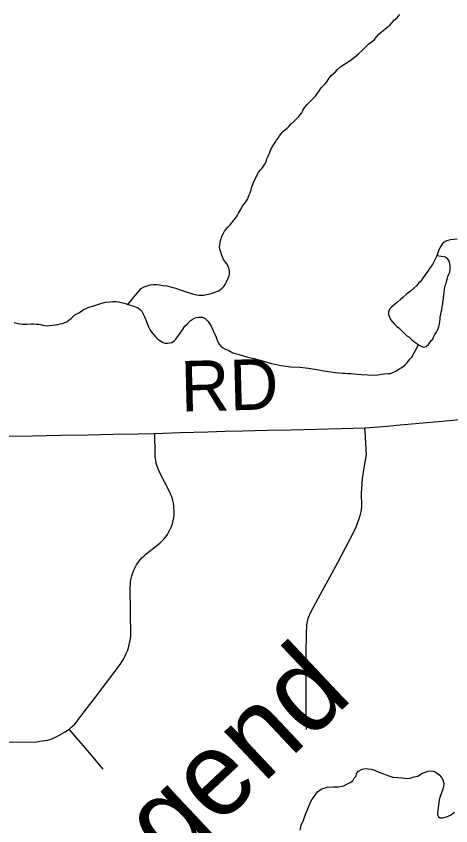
# Model space of a CAD drawing. Extents: x 103424 to 290657, y 38711 to 110967.
# Drawn here: x 214247.9814 to 214248.2251, y 40213.2945 to 40213.7488 of the extents above; entities that cross this region are included whole.
import ezdxf

# ---------------------------------------------------------------- set-up
doc = ezdxf.new("R2010")
doc.units = 0
for name, color, linetype in [('GM_X_County_Road', 7, 'Continuous'), ('GM_X_County_Road_Text', 7, 'Continuous'), ('GM_X_Minor_Lake', 7, 'Continuous'), ('GM_X_Minor_River', 7, 'Continuous'), ('GM_X_Minor_River_Text', 7, 'Continuous'), ('GM_X_Township_Road', 7, 'Continuous')]:
    doc.layers.add(name, color=color, linetype=linetype)

msp = doc.modelspace()

# ---------------------------------------------------------------- linework, layer by layer
at = {"layer": 'GM_X_County_Road'}
msp.add_lwpolyline([(214247.97504, 40213.51306), (214247.99057, 40213.51336), (214247.99835, 40213.51351), (214248.00613, 40213.51366), (214248.02166, 40213.51395), (214248.03566, 40213.51421), (214248.04966, 40213.51448), (214248.05907, 40213.5147), (214248.07338, 40213.51518), (214248.08891, 40213.51559), (214248.09866, 40213.51585), (214248.10841, 40213.51611), (214248.12241, 40213.51645), (214248.13542, 40213.51675), (214248.14953, 40213.51707), (214248.16363, 40213.51739), (214248.17686, 40213.5179), (214248.18957, 40213.51882), (214248.19463, 40213.51922), (214248.20744, 40213.52036), (214248.22024, 40213.5215), (214248.23185, 40213.52262)], dxfattribs=at)
at = {"layer": 'GM_X_Minor_Lake'}
for points in [[(214248.21723, 40213.61433), (214248.21481, 40213.60955), (214248.21313, 40213.60725), (214248.2122, 40213.60572), (214248.21107, 40213.60419), (214248.21014, 40213.60285), (214248.2092, 40213.6017), (214248.20864, 40213.60074), (214248.20789, 40213.59978), (214248.20695, 40213.59901), (214248.20602, 40213.59767), (214248.20432, 40213.59613), (214248.20263, 40213.5946), (214248.20112, 40213.59344), (214248.20018, 40213.59267), (214248.19849, 40213.59113), (214248.19699, 40213.58979), (214248.19529, 40213.58825), (214248.19435, 40213.58767), (214248.19341, 40213.5869), (214248.1919, 40213.58555), (214248.19078, 40213.5844), (214248.19023, 40213.58268), (214248.19024, 40213.58135), (214248.19063, 40213.58041), (214248.19141, 40213.5787), (214248.19219, 40213.57757), (214248.19334, 40213.57625), (214248.19469, 40213.57493), (214248.19603, 40213.574), (214248.19699, 40213.57305), (214248.19795, 40213.57211), (214248.19911, 40213.57079), (214248.20045, 40213.56948), (214248.2016, 40213.56892), (214248.20314, 40213.56741), (214248.2041, 40213.56666), (214248.20506, 40213.56591), (214248.20602, 40213.56516), (214248.20697, 40213.56441), (214248.20812, 40213.56385)], [(214248.21723, 40213.61433), (214248.21481, 40213.60955), (214248.21313, 40213.60725), (214248.2122, 40213.60572), (214248.21107, 40213.60419), (214248.21014, 40213.60285), (214248.2092, 40213.6017), (214248.20864, 40213.60074), (214248.20789, 40213.59978), (214248.20695, 40213.59901), (214248.20602, 40213.59767), (214248.20432, 40213.59613), (214248.20263, 40213.5946), (214248.20112, 40213.59344), (214248.20018, 40213.59267), (214248.19849, 40213.59113), (214248.19699, 40213.58979), (214248.19529, 40213.58825), (214248.19435, 40213.58767), (214248.19341, 40213.5869), (214248.1919, 40213.58555), (214248.19078, 40213.5844), (214248.19023, 40213.58268), (214248.19024, 40213.58135), (214248.19063, 40213.58041), (214248.19141, 40213.5787), (214248.19219, 40213.57757), (214248.19334, 40213.57625), (214248.19469, 40213.57493), (214248.19603, 40213.574), (214248.19699, 40213.57305), (214248.19795, 40213.57211), (214248.19911, 40213.57079), (214248.20045, 40213.56948), (214248.2016, 40213.56892), (214248.20314, 40213.56741), (214248.2041, 40213.56666), (214248.20506, 40213.56591), (214248.20602, 40213.56516), (214248.20697, 40213.56441), (214248.20812, 40213.56385), (214248.20984, 40213.5631), (214248.21136, 40213.5635), (214248.21267, 40213.56466), (214248.21417, 40213.56676), (214248.21511, 40213.56753), (214248.21548, 40213.56867), (214248.21622, 40213.5702), (214248.21716, 40213.57154), (214248.2179, 40213.57307), (214248.21845, 40213.57441), (214248.21882, 40213.57593), (214248.21899, 40213.57746), (214248.21916, 40213.57879), (214248.21915, 40213.57993), (214248.21951, 40213.58164), (214248.21969, 40213.58279), (214248.22005, 40213.58412), (214248.22022, 40213.58564), (214248.22059, 40213.58717), (214248.22076, 40213.58869), (214248.22112, 40213.59003), (214248.22111, 40213.59098), (214248.22129, 40213.59231), (214248.22146, 40213.59383), (214248.22163, 40213.59555), (214248.22199, 40213.59764), (214248.22254, 40213.59879), (214248.22272, 40213.59993), (214248.22308, 40213.60126), (214248.22345, 40213.60279), (214248.224, 40213.60412), (214248.22456, 40213.60527), (214248.22473, 40213.60679), (214248.22472, 40213.60775), (214248.22471, 40213.6087), (214248.22469, 40213.61003), (214248.2243, 40213.61135), (214248.22352, 40213.61249), (214248.22218, 40213.61361), (214248.21723, 40213.61433)], [(214248.20812, 40213.56385), (214248.20984, 40213.5631), (214248.21136, 40213.5635), (214248.21267, 40213.56466), (214248.21417, 40213.56676), (214248.21511, 40213.56753), (214248.21548, 40213.56867), (214248.21622, 40213.5702), (214248.21716, 40213.57154), (214248.2179, 40213.57307), (214248.21845, 40213.57441), (214248.21882, 40213.57593), (214248.21899, 40213.57746), (214248.21916, 40213.57879), (214248.21915, 40213.57993), (214248.21951, 40213.58164), (214248.21969, 40213.58279), (214248.22005, 40213.58412), (214248.22022, 40213.58564), (214248.22059, 40213.58717), (214248.22076, 40213.58869), (214248.22112, 40213.59003), (214248.22111, 40213.59098), (214248.22129, 40213.59231), (214248.22146, 40213.59383), (214248.22163, 40213.59555), (214248.22199, 40213.59764), (214248.22254, 40213.59879), (214248.22272, 40213.59993), (214248.22308, 40213.60126), (214248.22345, 40213.60279), (214248.224, 40213.60412), (214248.22456, 40213.60527), (214248.22473, 40213.60679), (214248.22472, 40213.60775), (214248.22471, 40213.6087), (214248.22469, 40213.61003), (214248.2243, 40213.61135), (214248.22352, 40213.61249), (214248.22218, 40213.61361), (214248.21723, 40213.61433)]]:
    msp.add_lwpolyline(points, dxfattribs=at)
at = {"layer": 'GM_X_Minor_River'}
for points in [[(214248.15152, 40213.70722), (214248.15245, 40213.70856), (214248.15377, 40213.7099), (214248.15471, 40213.71086), (214248.15565, 40213.71201), (214248.15658, 40213.71354), (214248.15789, 40213.71546), (214248.15939, 40213.71661), (214248.16052, 40213.71757), (214248.16165, 40213.71891), (214248.16353, 40213.72064), (214248.16617, 40213.72238), (214248.16862, 40213.72393), (214248.17088, 40213.72566), (214248.17333, 40213.72778), (214248.1754, 40213.72951), (214248.17728, 40213.73143), (214248.17897, 40213.73316), (214248.18123, 40213.73489), (214248.18236, 40213.73585), (214248.18367, 40213.73739), (214248.1848, 40213.73873), (214248.1863, 40213.74007), (214248.18819, 40213.74161), (214248.18988, 40213.74296), (214248.1912, 40213.74392), (214248.19214, 40213.74507), (214248.19345, 40213.74661), (214248.19514, 40213.74796), (214248.19664, 40213.74987)], [(214248.04401, 40213.58694), (214248.05019, 40213.5946), (214248.0515, 40213.59595), (214248.0532, 40213.59691), (214248.05491, 40213.5975), (214248.05661, 40213.59809), (214248.05832, 40213.5983), (214248.06003, 40213.59831), (214248.06174, 40213.59814), (214248.06384, 40213.59778), (214248.06593, 40213.59742), (214248.0686, 40213.59669), (214248.07089, 40213.59614), (214248.0728, 40213.5954), (214248.07509, 40213.59466), (214248.07719, 40213.59392), (214248.0791, 40213.59337), (214248.08081, 40213.59282), (214248.08253, 40213.59245), (214248.08405, 40213.59228), (214248.08538, 40213.59229), (214248.08652, 40213.5923), (214248.09069, 40213.59329), (214248.0924, 40213.59369), (214248.09372, 40213.59427), (214248.09505, 40213.59467), (214248.09599, 40213.59544), (214248.09693, 40213.59621), (214248.09787, 40213.59717), (214248.09862, 40213.59832), (214248.09936, 40213.59984), (214248.1001, 40213.60137), (214248.10084, 40213.60309), (214248.10102, 40213.60423), (214248.101, 40213.60594), (214248.1004, 40213.60822), (214248.09943, 40213.60992), (214248.09885, 40213.61087), (214248.09769, 40213.61238), (214248.09672, 40213.61446), (214248.09613, 40213.61635), (214248.09553, 40213.61806), (214248.09533, 40213.61939), (214248.09551, 40213.62053), (214248.09568, 40213.62167), (214248.09605, 40213.62301), (214248.09642, 40213.62396), (214248.09678, 40213.6253), (214248.09753, 40213.62663), (214248.09827, 40213.62816), (214248.0992, 40213.62931), (214248.10014, 40213.63046), (214248.10146, 40213.63181), (214248.10239, 40213.63296), (214248.10352, 40213.6343), (214248.10446, 40213.63545), (214248.10539, 40213.63679), (214248.10613, 40213.63832), (214248.10725, 40213.64023), (214248.10837, 40213.64214), (214248.10968, 40213.64387), (214248.11061, 40213.64521), (214248.11136, 40213.64636), (214248.11191, 40213.64826), (214248.11265, 40213.64979), (214248.1132, 40213.65132), (214248.11356, 40213.65303), (214248.11412, 40213.65437), (214248.11448, 40213.6557), (214248.11727, 40213.66105), (214248.1184, 40213.66259), (214248.11933, 40213.66355), (214248.12008, 40213.66469), (214248.12083, 40213.66584), (214248.12157, 40213.66718), (214248.12194, 40213.66871), (214248.12268, 40213.67023), (214248.12342, 40213.67195), (214248.12415, 40213.67405), (214248.12546, 40213.67635), (214248.12658, 40213.67788), (214248.12733, 40213.67922), (214248.12826, 40213.68037), (214248.12901, 40213.68171), (214248.12976, 40213.68266), (214248.13069, 40213.68381), (214248.13163, 40213.68477), (214248.13333, 40213.68593), (214248.13427, 40213.68689), (214248.13558, 40213.68842), (214248.13727, 40213.68996), (214248.13859, 40213.69131), (214248.13972, 40213.69227), (214248.14066, 40213.69342), (214248.1414, 40213.69438), (214248.14215, 40213.69591), (214248.14327, 40213.69782), (214248.14458, 40213.69935), (214248.14928, 40213.70396), (214248.1504, 40213.70568), (214248.15152, 40213.70722)], [(214248.22871, 40213.62376), (214248.22495, 40213.62331), (214248.22344, 40213.62292), (214248.22193, 40213.62234), (214248.22042, 40213.6212), (214248.21929, 40213.61948), (214248.21836, 40213.61777), (214248.21723, 40213.61428)], [(214247.98026, 40213.57698), (214247.98254, 40213.57644), (214247.98502, 40213.57608), (214247.9873, 40213.57591), (214247.98958, 40213.57613), (214247.99129, 40213.57614), (214247.99281, 40213.57597), (214247.99414, 40213.57598), (214247.9951, 40213.5758), (214247.99624, 40213.57543), (214247.99738, 40213.57525), (214247.99872, 40213.57508), (214248.00004, 40213.57528), (214248.00156, 40213.57549), (214248.00327, 40213.57569), (214248.00479, 40213.5759), (214248.00593, 40213.5761), (214248.00725, 40213.5763), (214248.00858, 40213.57689), (214248.00971, 40213.57728), (214248.01084, 40213.57824), (214248.01235, 40213.5794), (214248.01423, 40213.58132), (214248.0165, 40213.58229), (214248.01801, 40213.58325), (214248.01914, 40213.58422), (214248.02046, 40213.5848), (214248.02141, 40213.58519), (214248.02273, 40213.58577), (214248.02425, 40213.58617), (214248.02595, 40213.58657), (214248.02766, 40213.58715), (214248.02936, 40213.58774), (214248.03144, 40213.58833), (214248.03372, 40213.58854), (214248.03562, 40213.58875), (214248.03733, 40213.58877), (214248.03866, 40213.58859), (214248.04019, 40213.58823), (214248.04209, 40213.58787), (214248.04401, 40213.58694), (214248.04687, 40213.5862), (214248.04858, 40213.58546), (214248.04992, 40213.5849), (214248.05088, 40213.58415), (214248.05184, 40213.58321), (214248.05262, 40213.5817), (214248.0534, 40213.58018), (214248.05399, 40213.57848), (214248.05477, 40213.57639), (214248.05555, 40213.5745), (214248.05633, 40213.57299), (214248.05749, 40213.57129), (214248.05865, 40213.56997), (214248.05961, 40213.56865), (214248.06077, 40213.56752), (214248.06192, 40213.56677), (214248.06288, 40213.56621), (214248.06383, 40213.56565), (214248.06498, 40213.56528), (214248.0665, 40213.56529), (214248.06763, 40213.56549), (214248.06858, 40213.56569), (214248.0699, 40213.56666), (214248.07084, 40213.56762), (214248.07159, 40213.56877), (214248.07234, 40213.56972), (214248.07327, 40213.57087), (214248.07458, 40213.57279), (214248.07589, 40213.57489), (214248.07739, 40213.57624), (214248.0789, 40213.57778), (214248.08003, 40213.57855), (214248.08135, 40213.57932), (214248.0823, 40213.57971), (214248.08381, 40213.57992), (214248.08476, 40213.57992), (214248.0859, 40213.57994), (214248.08743, 40213.57919), (214248.08897, 40213.5775), (214248.08975, 40213.57636), (214248.09072, 40213.57485), (214248.0915, 40213.57315), (214248.09247, 40213.57087), (214248.09325, 40213.56917), (214248.09384, 40213.56766), (214248.09423, 40213.56652), (214248.0952, 40213.56482), (214248.09617, 40213.56369), (214248.09713, 40213.56294)], [(214248.09713, 40213.56294), (214248.09847, 40213.56219), (214248.10057, 40213.56126), (214248.10286, 40213.55995), (214248.10706, 40213.55885), (214248.11068, 40213.55775), (214248.11469, 40213.55665), (214248.11945, 40213.55536), (214248.1246, 40213.55389), (214248.12994, 40213.5528), (214248.13527, 40213.5521), (214248.1404, 40213.55177), (214248.14535, 40213.55125), (214248.14992, 40213.55053), (214248.15392, 40213.54981), (214248.15792, 40213.54928), (214248.16021, 40213.54892), (214248.1623, 40213.54875), (214248.1642, 40213.54858), (214248.16572, 40213.54841), (214248.16744, 40213.54823), (214248.16915, 40213.54825), (214248.17086, 40213.54808), (214248.17276, 40213.54791), (214248.17486, 40213.54774), (214248.18208, 40213.54743), (214248.18417, 40213.54764), (214248.18626, 40213.54785), (214248.18797, 40213.54806), (214248.19006, 40213.54827), (214248.1912, 40213.54828), (214248.19271, 40213.54887), (214248.19422, 40213.54964), (214248.19554, 40213.5506), (214248.19724, 40213.55157), (214248.19837, 40213.55215), (214248.19931, 40213.55292), (214248.20025, 40213.55388), (214248.20119, 40213.55503), (214248.20213, 40213.55637), (214248.20325, 40213.55753), (214248.20697, 40213.56441)], [(214248.14058, 40213.29204), (214248.1413, 40213.2949), (214248.1426, 40213.29758), (214248.14352, 40213.30044), (214248.14463, 40213.30311), (214248.14574, 40213.30578), (214248.14685, 40213.30846), (214248.14816, 40213.31037), (214248.14909, 40213.31171), (214248.1504, 40213.31343), (214248.15247, 40213.31498), (214248.15588, 40213.31615), (214248.1593, 40213.31637), (214248.16196, 40213.3164), (214248.16519, 40213.31681), (214248.16689, 40213.31778), (214248.16878, 40213.31875), (214248.1701, 40213.31971), (214248.17103, 40213.32124), (214248.17197, 40213.32239), (214248.17233, 40213.32373), (214248.17346, 40213.32507), (214248.17534, 40213.32623), (214248.17629, 40213.32643), (214248.17743, 40213.32663), (214248.17876, 40213.32645), (214248.18047, 40213.32628), (214248.18238, 40213.32573), (214248.18353, 40213.32517), (214248.18487, 40213.32461), (214248.18639, 40213.32406), (214248.1883, 40213.32332), (214248.1904, 40213.32258), (214248.19269, 40213.32184), (214248.19517, 40213.32148), (214248.19802, 40213.32132), (214248.2003, 40213.32096), (214248.20239, 40213.32117), (214248.20466, 40213.32196), (214248.20656, 40213.32236), (214248.20845, 40213.32371), (214248.20958, 40213.3241), (214248.21091, 40213.32449), (214248.21242, 40213.32508), (214248.21413, 40213.32528), (214248.21527, 40213.32511), (214248.21642, 40213.32474), (214248.21757, 40213.32399), (214248.21853, 40213.32305), (214248.21988, 40213.32154), (214248.22065, 40213.32022), (214248.22104, 40213.31908), (214248.22125, 40213.31775), (214248.22107, 40213.31661), (214248.22071, 40213.31508), (214248.21997, 40213.31298), (214248.21924, 40213.31089), (214248.21869, 40213.30898), (214248.21852, 40213.30726), (214248.21763, 40213.30174), (214248.21765, 40213.3006), (214248.21823, 40213.29947), (214248.21919, 40213.29891), (214248.22071, 40213.29892), (214248.22279, 40213.29951)], [(214248.22279, 40213.29951), (214248.22506, 40213.30049), (214248.22713, 40213.30203)]]:
    msp.add_lwpolyline(points, dxfattribs=at)
at = {"layer": 'GM_X_Township_Road'}
for points in [[(214248.14415, 40213.34859), (214248.14397, 40213.36376), (214248.14403, 40213.37929), (214248.14408, 40213.39082), (214248.14412, 40213.40235), (214248.14442, 40213.40726), (214248.14521, 40213.41093), (214248.1468, 40213.41473), (214248.15213, 40213.42453), (214248.15747, 40213.43433), (214248.16171, 40213.44225), (214248.16596, 40213.45018), (214248.16938, 40213.4569), (214248.17231, 40213.46267), (214248.17431, 40213.46855), (214248.17504, 40213.4716), (214248.17522, 40213.47424), (214248.17504, 40213.48101), (214248.17554, 40213.48936), (214248.17687, 40213.49756), (214248.17781, 40213.50261), (214248.17704, 40213.51575), (214248.17686, 40213.5179)], [(214247.96134, 40213.34146), (214247.99296, 40213.34166), (214247.99469, 40213.34191), (214247.99891, 40213.34252), (214248.00091, 40213.34306), (214248.00448, 40213.34469), (214248.00843, 40213.34696), (214248.01115, 40213.34875), (214248.01293, 40213.35035), (214248.01416, 40213.35159), (214248.01532, 40213.35288), (214248.01639, 40213.35424), (214248.02577, 40213.36662), (214248.03274, 40213.37583), (214248.03971, 40213.38503), (214248.04066, 40213.38648), (214248.04154, 40213.38798), (214248.04235, 40213.38951), (214248.04308, 40213.39109), (214248.04372, 40213.39271), (214248.04427, 40213.39435), (214248.04474, 40213.39602), (214248.04512, 40213.39772), (214248.04541, 40213.39943), (214248.0456, 40213.40116), (214248.04547, 40213.41462), (214248.04535, 40213.42808), (214248.0454, 40213.42994), (214248.04554, 40213.43159), (214248.04583, 40213.43322), (214248.04621, 40213.43483), (214248.04671, 40213.4364), (214248.04732, 40213.43794), (214248.04803, 40213.43943), (214248.04886, 40213.44087), (214248.04976, 40213.44225), (214248.05078, 40213.44356), (214248.05187, 40213.44479), (214248.05306, 40213.44595), (214248.05431, 40213.44702), (214248.06187, 40213.45306), (214248.06308, 40213.45418), (214248.06422, 40213.45539), (214248.06526, 40213.45667), (214248.06621, 40213.45803), (214248.06706, 40213.45944), (214248.0678, 40213.46092), (214248.06847, 40213.46244), (214248.06899, 40213.464), (214248.06941, 40213.4656), (214248.06975, 40213.46722), (214248.06994, 40213.46886), (214248.07003, 40213.47052), (214248.06987, 40213.47382), (214248.06961, 40213.47545), (214248.06923, 40213.47706), (214248.06876, 40213.47864), (214248.06816, 40213.48019), (214248.06746, 40213.48169), (214248.06154, 40213.49331), (214248.0609, 40213.49483), (214248.06035, 40213.49639), (214248.05991, 40213.49799), (214248.0596, 40213.49961), (214248.05938, 40213.50125), (214248.05929, 40213.5029), (214248.05907, 40213.5147)], [(214248.03007, 40213.32623), (214248.0225, 40213.33543), (214248.01449, 40213.34485), (214248.01115, 40213.34875)]]:
    msp.add_lwpolyline(points, dxfattribs=at)

# ---------------------------------------------------------------- texts
at = {"layer": 'GM_X_County_Road_Text'}
msp.add_text('RD', height=0.028409, rotation=1.4659, dxfattribs=at).set_placement((214248.07389, 40213.52688))
at = {"layer": 'GM_X_Minor_River_Text'}
msp.add_text('Legend', height=0.047383, rotation=43.245, dxfattribs=at).set_placement((214248.01707, 40213.22121))

doc.saveas('drawing.dxf')
